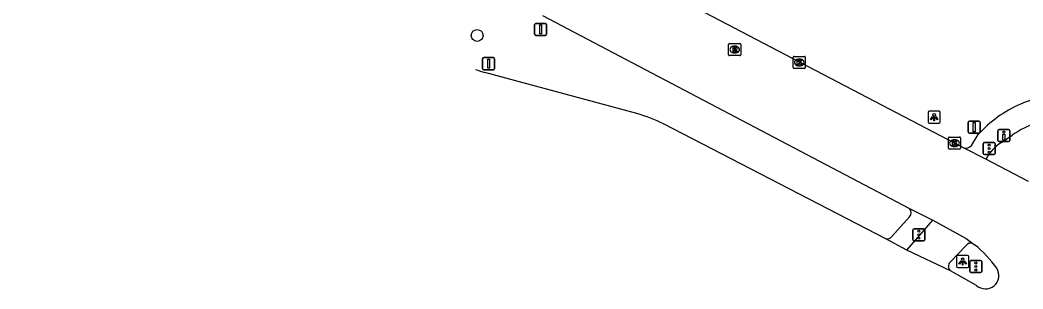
# Model space of a CAD drawing. Extents: x 156414 to 157775, y 382335 to 383765.
# Drawn here: x 157476.3 to 157559.3, y 382518.1 to 382540.3 of the extents above; entities that cross this region are included whole.
import ezdxf

# ---------------------------------------------------------------- set-up
doc = ezdxf.new("R2010")
doc.units = 0
for name, color, linetype in [('IMGEO_Boom', 7, 'Continuous'), ('IMGEO_Drukknoppaal', 7, 'Continuous'), ('IMGEO_Fietspad_gesloten', 7, 'Continuous'), ('IMGEO_Kolk', 7, 'Continuous'), ('IMGEO_Lichtpunt', 7, 'Continuous'), ('IMGEO_Rijbaan_regionaal_gesloten', 7, 'Continuous'), ('IMGEO_Rioolput', 7, 'Continuous'), ('IMGEO_Verkeersbordpaal', 7, 'Continuous'), ('IMGEO_Verkeersregelinstallatiepaal', 7, 'Continuous'), ('IMGEO_Voetpad_open', 7, 'Continuous')]:
    doc.layers.add(name, color=color, linetype=linetype)

msp = doc.modelspace()

# ---------------------------------------------------------------- linework, layer by layer
at = {"layer": 'IMGEO_Boom'}
msp.add_circle((157514.107, 382539.03), 0.489, dxfattribs=at)
at = {"layer": 'IMGEO_Drukknoppaal'}
for p, q in [((157557.181, 382530.359), (157557.181, 382531.159)), ((157557.181, 382531.159), (157557.181, 382530.359)), ((157557.281, 382531.259), (157558.071, 382531.259)), ((157558.071, 382531.259), (157557.281, 382531.259)), ((157558.171, 382531.159), (157558.171, 382530.359)), ((157558.171, 382530.359), (157558.171, 382531.159)), ((157558.071, 382530.259), (157557.281, 382530.259)), ((157557.281, 382530.259), (157558.071, 382530.259))]:
    msp.add_line(p, q, dxfattribs=at)
msp.add_lwpolyline([(157557.751, 382530.884), (157557.751, 382530.384), (157557.601, 382530.384), (157557.601, 382530.884), (157557.751, 382530.884)], dxfattribs=at)
msp.add_circle((157557.676, 382531.049), 0.085, dxfattribs=at)
for centre, start, end in [((157557.281, 382531.159), 90, 180), ((157557.281, 382531.159), 90, 180), ((157558.071, 382531.159), 0, 90), ((157558.071, 382531.159), 360, 90), ((157557.281, 382530.359), 180, 270), ((157557.281, 382530.359), 180, 270), ((157558.071, 382530.359), 270, 0), ((157558.071, 382530.359), 270, 0)]:
    msp.add_arc(centre, 0.1, start, end, dxfattribs=at)
at = {"layer": 'IMGEO_Fietspad_gesloten'}
for points in [[(157557.469, 382530.171), (157558.349, 382530.797)], [(157549.648, 382521.289), (157551.807, 382523.761)], [(157554.547, 382521.683), (157553.223, 382520.289)]]:
    msp.add_lwpolyline(points, dxfattribs=at)
for centre, radius, start, end in [((157564.312, 382521.641), 10.926, 98.62061, 123.07398), ((157559.263, 382527.205), 3.467, 121.16264, 152.31931), ((157554.923, 382521.4), 0.471, 66.643, 143.00436), ((157553.559, 382519.949), 0.478, 134.66496, 232.49763)]:
    msp.add_arc(centre, radius, start, end, dxfattribs=at)
at = {"layer": 'IMGEO_Kolk'}
for p, q in [((157540.249, 382536.375), (157540.249, 382537.227)), ((157540.324, 382537.301), (157541.176, 382537.301)), ((157541.25, 382537.227), (157541.25, 382536.375)), ((157540.76, 382536.521), (157540.735, 382536.521)), ((157540.737, 382537.081), (157540.762, 382537.081)), ((157541.176, 382536.301), (157540.324, 382536.301)), ((157553.091, 382529.709), (157553.091, 382530.561)), ((157553.166, 382530.635), (157554.018, 382530.635)), ((157554.092, 382530.561), (157554.092, 382529.709)), ((157553.602, 382529.855), (157553.577, 382529.855)), ((157553.579, 382530.415), (157553.604, 382530.415)), ((157554.018, 382529.635), (157553.166, 382529.635))]:
    msp.add_line(p, q, dxfattribs=at)
for points in [[(157540.249, 382536.375), (157540.249, 382537.227)], [(157540.324, 382537.301), (157541.176, 382537.301)], [(157541.25, 382537.227), (157541.25, 382536.375)], [(157540.57, 382537.001), (157540.693, 382537.001), (157540.693, 382536.85), (157540.823, 382537.001), (157540.987, 382537.001), (157540.841, 382536.85), (157540.994, 382536.601), (157540.842, 382536.601), (157540.757, 382536.765), (157540.693, 382536.698), (157540.693, 382536.601), (157540.57, 382536.601), (157540.57, 382537.001)], [(157541.176, 382536.301), (157540.324, 382536.301)], [(157553.091, 382529.709), (157553.091, 382530.561)], [(157553.166, 382530.635), (157554.018, 382530.635)], [(157554.092, 382530.561), (157554.092, 382529.709)], [(157553.412, 382530.335), (157553.535, 382530.335), (157553.535, 382530.184), (157553.665, 382530.335), (157553.829, 382530.335), (157553.683, 382530.184), (157553.836, 382529.935), (157553.684, 382529.935), (157553.599, 382530.099), (157553.535, 382530.032), (157553.535, 382529.935), (157553.412, 382529.935), (157553.412, 382530.335)], [(157554.018, 382529.635), (157553.166, 382529.635)]]:
    msp.add_lwpolyline(points, dxfattribs=at)
for centre, start, end in [((157540.326, 382537.225), 91.55205, 178.44795), ((157540.326, 382537.225), 91.55205, 178.44795), ((157541.174, 382537.225), 1.55205, 88.44795), ((157541.174, 382537.225), 1.55205, 88.44795), ((157540.326, 382536.377), 181.55205, 268.44795), ((157540.326, 382536.377), 181.55205, 268.44795), ((157541.174, 382536.377), 271.55205, 358.44795), ((157541.174, 382536.377), 271.55205, 358.44795), ((157553.168, 382530.559), 91.55205, 178.44795), ((157553.168, 382530.559), 91.55205, 178.44795), ((157554.016, 382530.559), 1.55205, 88.44795), ((157554.016, 382530.559), 1.55205, 88.44795), ((157553.168, 382529.711), 181.55205, 268.44795), ((157553.168, 382529.711), 181.55205, 268.44795), ((157554.016, 382529.711), 271.55205, 358.44795), ((157554.016, 382529.711), 271.55205, 358.44795)]:
    msp.add_arc(centre, 0.0765, start, end, dxfattribs=at)
for centre, major_axis, ratio, start_param, end_param in [((157540.736, 382536.801), (-0.387, 0.002), 0.722429, 4.712389, 7.853982), ((157540.761, 382536.801), (-0.39, 0.002), 0.717154, 1.570796, 4.712389), ((157553.578, 382530.135), (-0.387, 0.002), 0.722429, 4.712389, 7.853982), ((157553.603, 382530.135), (-0.39, 0.002), 0.717154, 1.570796, 4.712389)]:
    msp.add_ellipse(centre, major_axis=major_axis, ratio=ratio, start_param=start_param, end_param=end_param, dxfattribs=at)
at = {"layer": 'IMGEO_Lichtpunt'}
for p, q in [((157551.41, 382532.672), (157551.41, 382531.865)), ((157551.41, 382532.672), (157551.41, 382531.865)), ((157552.312, 382532.767), (157551.504, 382532.767)), ((157552.312, 382532.767), (157551.504, 382532.767)), ((157552.406, 382531.865), (157552.406, 382532.672)), ((157552.406, 382531.865), (157552.406, 382532.672)), ((157551.504, 382531.771), (157552.312, 382531.771)), ((157551.504, 382531.771), (157552.312, 382531.771)), ((157553.767, 382520.747), (157553.767, 382519.94)), ((157553.767, 382520.747), (157553.767, 382519.94)), ((157554.669, 382520.842), (157553.861, 382520.842)), ((157554.669, 382520.842), (157553.861, 382520.842)), ((157554.763, 382519.94), (157554.763, 382520.747)), ((157554.763, 382519.94), (157554.763, 382520.747)), ((157553.861, 382519.846), (157554.669, 382519.846)), ((157553.861, 382519.846), (157554.669, 382519.846))]:
    msp.add_line(p, q, dxfattribs=at)
for points in [[(157551.784, 382532.336), (157551.823, 382532.308), (157551.635, 382532.046), (157551.597, 382532.073), (157551.784, 382532.336)], [(157551.886, 382532.288), (157551.933, 382532.288), (157551.933, 382531.966), (157551.886, 382531.966), (157551.886, 382532.288)], [(157551.996, 382532.308), (157552.034, 382532.335), (157552.221, 382532.073), (157552.182, 382532.045), (157551.996, 382532.308)], [(157554.141, 382520.411), (157554.18, 382520.383), (157553.992, 382520.121), (157553.954, 382520.148), (157554.141, 382520.411)], [(157554.243, 382520.363), (157554.29, 382520.363), (157554.29, 382520.041), (157554.243, 382520.041), (157554.243, 382520.363)], [(157554.353, 382520.383), (157554.391, 382520.41), (157554.578, 382520.148), (157554.539, 382520.12), (157554.353, 382520.383)]]:
    msp.add_lwpolyline(points, dxfattribs=at)
for centre in [(157551.909, 382532.47), (157554.266, 382520.545)]:
    msp.add_circle(centre, 0.0994, dxfattribs=at)
for centre, start, end in [((157551.504, 382532.672), 90, 180), ((157551.504, 382532.672), 90, 180), ((157552.312, 382532.672), 0, 90), ((157552.312, 382532.672), 0, 90), ((157551.504, 382531.865), 180, 270), ((157551.504, 382531.865), 180, 270), ((157552.312, 382531.865), 270, 0), ((157552.312, 382531.865), 270, 360), ((157553.861, 382520.747), 90, 180), ((157553.861, 382520.747), 90, 180), ((157554.669, 382520.747), 0, 90), ((157554.669, 382520.747), 0, 90), ((157553.861, 382519.94), 180, 270), ((157553.861, 382519.94), 180, 270), ((157554.669, 382519.94), 270, 0), ((157554.669, 382519.94), 270, 360)]:
    msp.add_arc(centre, 0.0946, start, end, dxfattribs=at)
at = {"layer": 'IMGEO_Rijbaan_regionaal_gesloten'}
for points in [[(157554.348, 382529.747), (157447.357, 382585.624)], [(157519.516, 382540.685), (157549.866, 382524.732)], [(157527.316, 382532.576), (157514.742, 382535.973)], [(157547.919, 382522.224), (157529.527, 382531.714)], [(157556.193, 382528.815), (157554.348, 382529.747)], [(157559.71, 382526.971), (157556.193, 382528.815)], [(157549.866, 382524.732), (157551.807, 382523.761)], [(157551.807, 382523.761), (157554.547, 382522.239), (157555.11, 382521.832)], [(157549.648, 382521.289), (157547.919, 382522.224)], [(157555.11, 382521.832), (157555.254, 382521.735)], [(157553.268, 382519.57), (157549.648, 382521.289)], [(157555.399, 382518.372), (157553.268, 382519.57)]]:
    msp.add_lwpolyline(points, dxfattribs=at)
for centre, radius, start, end in [((157519.079, 382551.308), 15.937, 251.28867, 254.20884), ((157524.102, 382521.066), 11.95, 63.00236, 74.39912), ((157549.289, 382514.267), 9.557, 35.26109, 51.38287), ((157556.15, 382519.193), 1.113, 227.53336, 32.13099)]:
    msp.add_arc(centre, radius, start, end, dxfattribs=at)
at = {"layer": 'IMGEO_Rioolput'}
for p, q in [((157534.909, 382537.438), (157534.909, 382538.29)), ((157534.984, 382538.364), (157535.836, 382538.364)), ((157535.397, 382538.144), (157535.422, 382538.144)), ((157535.91, 382538.29), (157535.91, 382537.438)), ((157535.836, 382537.364), (157534.984, 382537.364)), ((157535.42, 382537.584), (157535.395, 382537.584))]:
    msp.add_line(p, q, dxfattribs=at)
for points in [[(157534.909, 382537.438), (157534.909, 382538.29)], [(157534.984, 382538.364), (157535.836, 382538.364)], [(157535.498, 382538.062), (157535.246, 382538.064), (157535.246, 382537.664)], [(157535.424, 382537.983), (157535.37, 382537.983), (157535.37, 382537.902)], [(157535.91, 382538.29), (157535.91, 382537.438)], [(157535.836, 382537.364), (157534.984, 382537.364)], [(157535.246, 382537.664), (157535.37, 382537.664), (157535.37, 382537.826), (157535.381, 382537.826)], [(157535.37, 382537.902), (157535.422, 382537.902)], [(157535.428, 382537.797), (157535.499, 382537.664), (157535.639, 382537.664), (157535.574, 382537.79)]]:
    msp.add_lwpolyline(points, dxfattribs=at)
for centre, radius, start, end in [((157534.986, 382538.288), 0.0765, 91.55205, 178.44795), ((157534.986, 382538.288), 0.0765, 91.55205, 178.44795), ((157535.43, 382537.887), 0.0964, 77.00612, 93.18647), ((157535.444, 382537.944), 0.0378, 276.66336, 79.67722), ((157535.497, 382537.952), 0.109, 350.36119, 89.41601), ((157535.834, 382538.288), 0.0765, 1.55205, 88.44795), ((157535.834, 382538.288), 0.0765, 1.55205, 88.44795), ((157534.986, 382537.44), 0.0765, 181.55205, 268.44795), ((157534.986, 382537.44), 0.0765, 181.55205, 268.44795), ((157535.38, 382537.773), 0.0533, 26.02933, 88.69889), ((157535.406, 382538.091), 0.19, 274.7715, 282.96867), ((157535.495, 382537.952), 0.112, 277.58423, 350.98172), ((157535.479, 382537.737), 0.108, 29.51342, 73.79051), ((157535.834, 382537.44), 0.0765, 271.55205, 358.44795), ((157535.834, 382537.44), 0.0765, 271.55205, 358.44795)]:
    msp.add_arc(centre, radius, start, end, dxfattribs=at)
for centre, major_axis, ratio, start_param, end_param in [((157535.396, 382537.864), (-0.387, 0.002), 0.722429, 4.712389, 7.853982), ((157535.421, 382537.864), (-0.39, 0.002), 0.717154, 1.570796, 4.712389)]:
    msp.add_ellipse(centre, major_axis=major_axis, ratio=ratio, start_param=start_param, end_param=end_param, dxfattribs=at)
at = {"layer": 'IMGEO_Verkeersbordpaal'}
for p, q in [((157518.861, 382539.13), (157518.861, 382539.93)), ((157518.861, 382539.93), (157518.861, 382539.13)), ((157518.961, 382540.03), (157519.751, 382540.03)), ((157519.751, 382540.03), (157518.961, 382540.03)), ((157519.851, 382539.93), (157519.851, 382539.13)), ((157519.851, 382539.13), (157519.851, 382539.93)), ((157519.751, 382539.03), (157518.961, 382539.03)), ((157518.961, 382539.03), (157519.751, 382539.03)), ((157514.655, 382537.199), (157515.445, 382537.199)), ((157515.445, 382537.199), (157514.655, 382537.199)), ((157514.555, 382536.299), (157514.555, 382537.099)), ((157514.555, 382537.099), (157514.555, 382536.299)), ((157515.545, 382537.099), (157515.545, 382536.299)), ((157515.545, 382536.299), (157515.545, 382537.099)), ((157515.445, 382536.199), (157514.655, 382536.199)), ((157514.655, 382536.199), (157515.445, 382536.199)), ((157554.718, 382531.052), (157554.718, 382531.852)), ((157554.718, 382531.852), (157554.718, 382531.052)), ((157554.818, 382531.952), (157555.608, 382531.952)), ((157555.608, 382531.952), (157554.818, 382531.952)), ((157555.708, 382531.852), (157555.708, 382531.052)), ((157555.708, 382531.052), (157555.708, 382531.852)), ((157555.608, 382530.952), (157554.818, 382530.952)), ((157554.818, 382530.952), (157555.608, 382530.952))]:
    msp.add_line(p, q, dxfattribs=at)
for points in [[(157519.281, 382539.905), (157519.431, 382539.905), (157519.431, 382539.155), (157519.281, 382539.155), (157519.281, 382539.905)], [(157514.975, 382537.074), (157515.125, 382537.074), (157515.125, 382536.324), (157514.975, 382536.324), (157514.975, 382537.074)], [(157555.138, 382531.827), (157555.288, 382531.827), (157555.288, 382531.077), (157555.138, 382531.077), (157555.138, 382531.827)]]:
    msp.add_lwpolyline(points, dxfattribs=at)
for centre, start, end in [((157518.961, 382539.93), 90, 180), ((157518.961, 382539.93), 90, 180), ((157519.751, 382539.93), 0, 90), ((157519.751, 382539.93), 360, 90), ((157518.961, 382539.13), 180, 270), ((157518.961, 382539.13), 180, 270), ((157519.751, 382539.13), 270, 0), ((157519.751, 382539.13), 270, 0), ((157514.655, 382537.099), 90, 180), ((157514.655, 382537.099), 90, 180), ((157515.445, 382537.099), 0, 90), ((157515.445, 382537.099), 360, 90), ((157514.655, 382536.299), 180, 270), ((157514.655, 382536.299), 180, 270), ((157515.445, 382536.299), 270, 0), ((157515.445, 382536.299), 270, 0), ((157554.818, 382531.852), 90, 180), ((157554.818, 382531.852), 90, 180), ((157555.608, 382531.852), 0, 90), ((157555.608, 382531.852), 360, 90), ((157554.818, 382531.052), 180, 270), ((157554.818, 382531.052), 180, 270), ((157555.608, 382531.052), 270, 0), ((157555.608, 382531.052), 270, 0)]:
    msp.add_arc(centre, 0.1, start, end, dxfattribs=at)
at = {"layer": 'IMGEO_Verkeersregelinstallatiepaal'}
for p, q in [((157555.965, 382529.283), (157555.965, 382530.083)), ((157555.965, 382530.083), (157555.965, 382529.283)), ((157556.065, 382530.183), (157556.855, 382530.183)), ((157556.855, 382530.183), (157556.065, 382530.183)), ((157556.955, 382530.083), (157556.955, 382529.283)), ((157556.955, 382529.283), (157556.955, 382530.083)), ((157556.855, 382529.183), (157556.065, 382529.183)), ((157556.065, 382529.183), (157556.855, 382529.183)), ((157550.241, 382523.06), (157551.031, 382523.06)), ((157551.031, 382523.06), (157550.241, 382523.06)), ((157550.141, 382522.16), (157550.141, 382522.96)), ((157550.141, 382522.96), (157550.141, 382522.16)), ((157551.131, 382522.96), (157551.131, 382522.16)), ((157551.131, 382522.16), (157551.131, 382522.96)), ((157551.031, 382522.06), (157550.241, 382522.06)), ((157550.241, 382522.06), (157551.031, 382522.06)), ((157554.854, 382519.534), (157554.854, 382520.334)), ((157554.854, 382520.334), (157554.854, 382519.534)), ((157554.954, 382520.434), (157555.744, 382520.434)), ((157555.744, 382520.434), (157554.954, 382520.434)), ((157555.844, 382520.334), (157555.844, 382519.534)), ((157555.844, 382519.534), (157555.844, 382520.334)), ((157555.744, 382519.434), (157554.954, 382519.434)), ((157554.954, 382519.434), (157555.744, 382519.434))]:
    msp.add_line(p, q, dxfattribs=at)
for centre in [(157556.46, 382529.973), (157556.46, 382529.683), (157556.46, 382529.393), (157550.636, 382522.85), (157550.636, 382522.56), (157550.636, 382522.27), (157555.349, 382520.224), (157555.349, 382519.934), (157555.349, 382519.644)]:
    msp.add_circle(centre, 0.085, dxfattribs=at)
for centre, start, end in [((157556.065, 382530.083), 90, 180), ((157556.065, 382530.083), 90, 180), ((157556.855, 382530.083), 0, 90), ((157556.855, 382530.083), 360, 90), ((157556.065, 382529.283), 180, 270), ((157556.065, 382529.283), 180, 270), ((157556.855, 382529.283), 270, 0), ((157556.855, 382529.283), 270, 0), ((157550.241, 382522.96), 90, 180), ((157550.241, 382522.96), 90, 180), ((157551.031, 382522.96), 0, 90), ((157551.031, 382522.96), 360, 90), ((157550.241, 382522.16), 180, 270), ((157550.241, 382522.16), 180, 270), ((157551.031, 382522.16), 270, 0), ((157551.031, 382522.16), 270, 0), ((157554.954, 382520.334), 90, 180), ((157554.954, 382520.334), 90, 180), ((157555.744, 382520.334), 0, 90), ((157555.744, 382520.334), 360, 90), ((157554.954, 382519.534), 180, 270), ((157554.954, 382519.534), 180, 270), ((157555.744, 382519.534), 270, 0), ((157555.744, 382519.534), 270, 0)]:
    msp.add_arc(centre, 0.1, start, end, dxfattribs=at)
at = {"layer": 'IMGEO_Voetpad_open'}
for points in [[(157554.991, 382529.948), (157555.548, 382530.845)], [(157548.407, 382522.409), (157549.871, 382524.038)]]:
    msp.add_lwpolyline(points, dxfattribs=at)
for centre, radius, start, end in [((157564.641, 382520.102), 14.379, 98.98728, 112.91254), ((157562.988, 382524.144), 10.013, 113.20356, 137.99267), ((157554.548, 382530.237), 0.529, 247.80154, 326.91665), ((157549.48, 382524.382), 0.521, 318.61454, 42.21103), ((157547.997, 382522.754), 0.535, 261.59742, 319.92586)]:
    msp.add_arc(centre, radius, start, end, dxfattribs=at)

doc.saveas('drawing.dxf')
